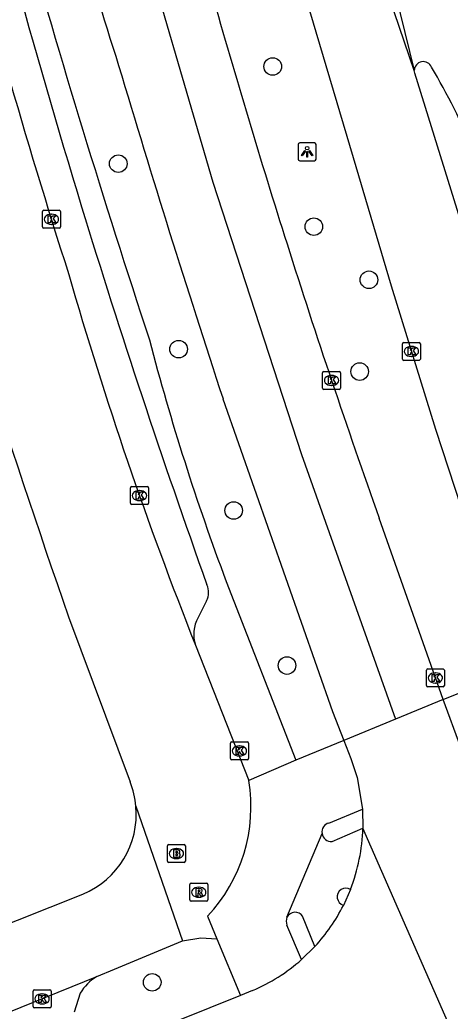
# Model space of a CAD drawing. Extents: x 157767 to 159171, y 387842 to 389425.
# Drawn here: x 158474.8 to 158498.7, y 388372.6 to 388427.7 of the extents above; entities that cross this region are included whole.
import ezdxf

# ---------------------------------------------------------------- set-up
doc = ezdxf.new("R2010")
doc.units = 0
for name, color, linetype in [('IMGEO_Boom', 7, 'Continuous'), ('IMGEO_Brandkraan', 7, 'Continuous'), ('IMGEO_Fietspad_open', 7, 'Continuous'), ('IMGEO_Kolk', 7, 'Continuous'), ('IMGEO_Lichtpunt', 7, 'Continuous'), ('IMGEO_Parkeervlak_open', 7, 'Continuous'), ('IMGEO_Rijbaan_lokaal_gesloten', 7, 'Continuous'), ('IMGEO_Rijbaan_lokaal_open', 7, 'Continuous'), ('IMGEO_Rioolput', 7, 'Continuous'), ('IMGEO_Voetpad_open', 7, 'Continuous')]:
    doc.layers.add(name, color=color, linetype=linetype)

msp = doc.modelspace()

# ---------------------------------------------------------------- linework, layer by layer
at = {"layer": 'IMGEO_Boom'}
for centre in [(158488.828, 388425.109), (158480.242, 388419.704), (158491.112, 388416.201), (158494.175, 388413.248), (158483.595, 388409.388), (158493.661, 388408.144), (158486.657, 388400.42), (158489.62, 388391.797), (158482.129, 388374.183)]:
    msp.add_circle(centre, 0.489, dxfattribs=at)
at = {"layer": 'IMGEO_Brandkraan'}
for p, q in [((158482.971, 388380.916), (158482.971, 388381.768)), ((158483.046, 388381.842), (158483.898, 388381.842)), ((158483.459, 388381.622), (158483.484, 388381.622)), ((158483.972, 388381.768), (158483.972, 388380.916)), ((158483.898, 388380.842), (158483.046, 388380.842)), ((158483.482, 388381.062), (158483.457, 388381.062))]:
    msp.add_line(p, q, dxfattribs=at)
for points in [[(158482.971, 388380.916), (158482.971, 388381.768)], [(158483.046, 388381.842), (158483.898, 388381.842)], [(158483.319, 388381.542), (158483.319, 388381.142), (158483.532, 388381.142)], [(158483.55, 388381.542), (158483.319, 388381.542)], [(158483.498, 388381.461), (158483.444, 388381.461), (158483.444, 388381.385)], [(158483.444, 388381.385), (158483.497, 388381.385)], [(158483.972, 388381.768), (158483.972, 388380.916)], [(158483.898, 388380.842), (158483.046, 388380.842)], [(158483.506, 388381.309), (158483.444, 388381.309), (158483.444, 388381.228)], [(158483.444, 388381.228), (158483.506, 388381.228)]]:
    msp.add_lwpolyline(points, dxfattribs=at)
for centre, radius, start, end in [((158483.048, 388381.766), 0.0765, 91.552, 178.448), ((158483.048, 388381.766), 0.0765, 91.552, 178.448), ((158483.499, 388381.423), 0.0379, 267.8285, 90.9355), ((158483.554, 388381.397), 0.145, 59.4692, 91.5367), ((158483.579, 388381.444), 0.0922, 285.5137, 58.1501), ((158483.584, 388381.252), 0.105, 301.3115, 78.989), ((158483.896, 388381.766), 0.0765, 1.552, 88.448), ((158483.896, 388381.766), 0.0765, 1.552, 88.448), ((158483.048, 388380.918), 0.0765, 181.552, 268.448), ((158483.048, 388380.918), 0.0765, 181.552, 268.448), ((158483.507, 388381.268), 0.0404, 269.8759, 90.5077), ((158483.538, 388381.393), 0.251, 268.6676, 293.5347), ((158483.896, 388380.918), 0.0765, 271.552, 358.448), ((158483.896, 388380.918), 0.0765, 271.552, 358.448)]:
    msp.add_arc(centre, radius, start, end, dxfattribs=at)
for centre, major_axis, ratio, start_param, end_param in [((158483.458, 388381.342), (-0.387, 0.002), 0.722429, 4.712389, 7.853982), ((158483.483, 388381.342), (-0.39, 0.002), 0.717154, 1.570796, 4.712389)]:
    msp.add_ellipse(centre, major_axis=major_axis, ratio=ratio, start_param=start_param, end_param=end_param, dxfattribs=at)
at = {"layer": 'IMGEO_Fietspad_open'}
for points in [[(158489.619, 388377.798), (158491.567, 388382.46)], [(158492.128, 388382.019), (158493.839, 388382.755)], [(158491.176, 388376.18), (158490.489, 388377.857)]]:
    msp.add_lwpolyline(points, dxfattribs=at)
for centre, radius, start, end in [((158492.081, 388382.537), 0.52, 188.4988, 275.1597), ((158492.901, 388378.929), 0.489, 59.0935, 252.6822), ((158490.072, 388377.567), 0.508, 34.7982, 152.961)]:
    msp.add_arc(centre, radius, start, end, dxfattribs=at)
at = {"layer": 'IMGEO_Kolk'}
for p, q in [((158476.026, 388416.184), (158476.026, 388417.036)), ((158476.101, 388417.11), (158476.953, 388417.11)), ((158476.514, 388416.89), (158476.539, 388416.89)), ((158477.027, 388417.036), (158477.027, 388416.184)), ((158476.953, 388416.11), (158476.101, 388416.11)), ((158476.537, 388416.33), (158476.512, 388416.33)), ((158496.034, 388408.841), (158496.034, 388409.693)), ((158496.109, 388409.767), (158496.961, 388409.767)), ((158496.522, 388409.547), (158496.547, 388409.547)), ((158497.035, 388409.693), (158497.035, 388408.841)), ((158496.545, 388408.987), (158496.52, 388408.987)), ((158496.961, 388408.767), (158496.109, 388408.767)), ((158491.598, 388407.227), (158491.598, 388408.079)), ((158491.673, 388408.153), (158492.525, 388408.153)), ((158492.086, 388407.933), (158492.111, 388407.933)), ((158492.599, 388408.079), (158492.599, 388407.227)), ((158492.109, 388407.373), (158492.084, 388407.373)), ((158492.525, 388407.153), (158491.673, 388407.153)), ((158480.994, 388401.749), (158481.846, 388401.749)), ((158480.919, 388400.823), (158480.919, 388401.675)), ((158481.407, 388401.529), (158481.432, 388401.529)), ((158481.92, 388401.675), (158481.92, 388400.823)), ((158481.846, 388400.749), (158480.994, 388400.749)), ((158481.43, 388400.969), (158481.405, 388400.969)), ((158497.366, 388390.679), (158497.366, 388391.531)), ((158497.441, 388391.605), (158498.293, 388391.605)), ((158497.854, 388391.385), (158497.879, 388391.385)), ((158498.367, 388391.531), (158498.367, 388390.679)), ((158497.877, 388390.825), (158497.852, 388390.825)), ((158498.293, 388390.605), (158497.441, 388390.605)), ((158486.475, 388386.624), (158486.475, 388387.476)), ((158486.55, 388387.55), (158487.402, 388387.55)), ((158487.476, 388387.476), (158487.476, 388386.624)), ((158486.963, 388387.33), (158486.988, 388387.33)), ((158487.402, 388386.55), (158486.55, 388386.55)), ((158486.986, 388386.77), (158486.961, 388386.77)), ((158475.507, 388372.836), (158475.507, 388373.688)), ((158475.582, 388373.762), (158476.434, 388373.762)), ((158476.508, 388373.688), (158476.508, 388372.836)), ((158475.995, 388373.542), (158476.02, 388373.542)), ((158476.434, 388372.762), (158475.582, 388372.762)), ((158476.018, 388372.982), (158475.993, 388372.982))]:
    msp.add_line(p, q, dxfattribs=at)
for points in [[(158476.026, 388416.184), (158476.026, 388417.036)], [(158476.101, 388417.11), (158476.953, 388417.11)], [(158476.347, 388416.81), (158476.47, 388416.81), (158476.47, 388416.659), (158476.6, 388416.81), (158476.764, 388416.81), (158476.618, 388416.659), (158476.771, 388416.41), (158476.619, 388416.41), (158476.534, 388416.574), (158476.47, 388416.507), (158476.47, 388416.41), (158476.347, 388416.41), (158476.347, 388416.81)], [(158477.027, 388417.036), (158477.027, 388416.184)], [(158476.953, 388416.11), (158476.101, 388416.11)], [(158496.034, 388408.841), (158496.034, 388409.693)], [(158496.109, 388409.767), (158496.961, 388409.767)], [(158496.355, 388409.467), (158496.478, 388409.467), (158496.478, 388409.316), (158496.608, 388409.467), (158496.772, 388409.467), (158496.626, 388409.316), (158496.779, 388409.067), (158496.627, 388409.067), (158496.542, 388409.231), (158496.478, 388409.164), (158496.478, 388409.067), (158496.355, 388409.067), (158496.355, 388409.467)], [(158497.035, 388409.693), (158497.035, 388408.841)], [(158496.961, 388408.767), (158496.109, 388408.767)], [(158491.598, 388407.227), (158491.598, 388408.079)], [(158491.673, 388408.153), (158492.525, 388408.153)], [(158491.919, 388407.853), (158492.042, 388407.853), (158492.042, 388407.702), (158492.172, 388407.853), (158492.336, 388407.853), (158492.19, 388407.702), (158492.343, 388407.453), (158492.191, 388407.453), (158492.106, 388407.617), (158492.042, 388407.55), (158492.042, 388407.453), (158491.919, 388407.453), (158491.919, 388407.853)], [(158492.599, 388408.079), (158492.599, 388407.227)], [(158492.525, 388407.153), (158491.673, 388407.153)], [(158480.994, 388401.749), (158481.846, 388401.749)], [(158480.919, 388400.823), (158480.919, 388401.675)], [(158481.24, 388401.449), (158481.363, 388401.449), (158481.363, 388401.298), (158481.493, 388401.449), (158481.657, 388401.449), (158481.511, 388401.298), (158481.664, 388401.049), (158481.512, 388401.049), (158481.427, 388401.213), (158481.363, 388401.146), (158481.363, 388401.049), (158481.24, 388401.049), (158481.24, 388401.449)], [(158481.92, 388401.675), (158481.92, 388400.823)], [(158481.846, 388400.749), (158480.994, 388400.749)], [(158497.366, 388390.679), (158497.366, 388391.531)], [(158497.441, 388391.605), (158498.293, 388391.605)], [(158497.687, 388391.305), (158497.81, 388391.305), (158497.81, 388391.154), (158497.94, 388391.305), (158498.104, 388391.305), (158497.958, 388391.154), (158498.111, 388390.905), (158497.959, 388390.905), (158497.874, 388391.069), (158497.81, 388391.002), (158497.81, 388390.905), (158497.687, 388390.905), (158497.687, 388391.305)], [(158498.367, 388391.531), (158498.367, 388390.679)], [(158498.293, 388390.605), (158497.441, 388390.605)], [(158486.475, 388386.624), (158486.475, 388387.476)], [(158486.55, 388387.55), (158487.402, 388387.55)], [(158487.476, 388387.476), (158487.476, 388386.624)], [(158486.796, 388387.25), (158486.919, 388387.25), (158486.919, 388387.099), (158487.049, 388387.25), (158487.213, 388387.25), (158487.067, 388387.099), (158487.22, 388386.85), (158487.068, 388386.85), (158486.983, 388387.014), (158486.919, 388386.947), (158486.919, 388386.85), (158486.796, 388386.85), (158486.796, 388387.25)], [(158487.402, 388386.55), (158486.55, 388386.55)], [(158475.507, 388372.836), (158475.507, 388373.688)], [(158475.582, 388373.762), (158476.434, 388373.762)], [(158476.508, 388373.688), (158476.508, 388372.836)], [(158475.828, 388373.462), (158475.951, 388373.462), (158475.951, 388373.311), (158476.081, 388373.462), (158476.245, 388373.462), (158476.099, 388373.311), (158476.252, 388373.062), (158476.1, 388373.062), (158476.015, 388373.226), (158475.951, 388373.159), (158475.951, 388373.062), (158475.828, 388373.062), (158475.828, 388373.462)], [(158476.434, 388372.762), (158475.582, 388372.762)]]:
    msp.add_lwpolyline(points, dxfattribs=at)
for centre, start, end in [((158476.103, 388417.034), 91.552, 178.448), ((158476.103, 388417.034), 91.552, 178.448), ((158476.951, 388417.034), 1.552, 88.448), ((158476.951, 388417.034), 1.552, 88.448), ((158476.103, 388416.186), 181.552, 268.448), ((158476.103, 388416.186), 181.552, 268.448), ((158476.951, 388416.186), 271.552, 358.448), ((158476.951, 388416.186), 271.552, 358.448), ((158496.111, 388409.691), 91.552, 178.448), ((158496.111, 388409.691), 91.552, 178.448), ((158496.959, 388409.691), 1.552, 88.448), ((158496.959, 388409.691), 1.552, 88.448), ((158496.111, 388408.843), 181.552, 268.448), ((158496.111, 388408.843), 181.552, 268.448), ((158496.959, 388408.843), 271.552, 358.448), ((158496.959, 388408.843), 271.552, 358.448), ((158491.675, 388408.077), 91.552, 178.448), ((158491.675, 388408.077), 91.552, 178.448), ((158492.523, 388408.077), 1.552, 88.448), ((158492.523, 388408.077), 1.552, 88.448), ((158491.675, 388407.229), 181.552, 268.448), ((158491.675, 388407.229), 181.552, 268.448), ((158492.523, 388407.229), 271.552, 358.448), ((158492.523, 388407.229), 271.552, 358.448), ((158480.996, 388401.673), 91.552, 178.448), ((158480.996, 388401.673), 91.552, 178.448), ((158481.844, 388401.673), 1.552, 88.448), ((158481.844, 388401.673), 1.552, 88.448), ((158480.996, 388400.825), 181.552, 268.448), ((158480.996, 388400.825), 181.552, 268.448), ((158481.844, 388400.825), 271.552, 358.448), ((158481.844, 388400.825), 271.552, 358.448), ((158497.443, 388391.529), 91.552, 178.448), ((158497.443, 388391.529), 91.552, 178.448), ((158498.291, 388391.529), 1.552, 88.448), ((158498.291, 388391.529), 1.552, 88.448), ((158497.443, 388390.681), 181.552, 268.448), ((158497.443, 388390.681), 181.552, 268.448), ((158498.291, 388390.681), 271.552, 358.448), ((158498.291, 388390.681), 271.552, 358.448), ((158486.552, 388387.474), 91.552, 178.448), ((158486.552, 388387.474), 91.552, 178.448), ((158487.4, 388387.474), 1.552, 88.448), ((158487.4, 388387.474), 1.552, 88.448), ((158486.552, 388386.626), 181.552, 268.448), ((158486.552, 388386.626), 181.552, 268.448), ((158487.4, 388386.626), 271.552, 358.448), ((158487.4, 388386.626), 271.552, 358.448), ((158475.584, 388373.686), 91.552, 178.448), ((158475.584, 388373.686), 91.552, 178.448), ((158476.432, 388373.686), 1.552, 88.448), ((158476.432, 388373.686), 1.552, 88.448), ((158475.584, 388372.838), 181.552, 268.448), ((158475.584, 388372.838), 181.552, 268.448), ((158476.432, 388372.838), 271.552, 358.448), ((158476.432, 388372.838), 271.552, 358.448)]:
    msp.add_arc(centre, 0.0765, start, end, dxfattribs=at)
for centre, major_axis, ratio, start_param, end_param in [((158476.513, 388416.61), (-0.387, 0.002), 0.722429, 4.712389, 7.853982), ((158476.538, 388416.61), (-0.39, 0.002), 0.717154, 1.570796, 4.712389), ((158496.521, 388409.267), (-0.387, 0.002), 0.722429, 4.712389, 7.853982), ((158496.546, 388409.267), (-0.39, 0.002), 0.717154, 1.570796, 4.712389), ((158492.085, 388407.653), (-0.387, 0.002), 0.722429, 4.712389, 7.853982), ((158492.11, 388407.653), (-0.39, 0.002), 0.717154, 1.570796, 4.712389), ((158481.406, 388401.249), (-0.387, 0.002), 0.722429, 4.712389, 7.853982), ((158481.431, 388401.249), (-0.39, 0.002), 0.717154, 1.570796, 4.712389), ((158497.853, 388391.105), (-0.387, 0.002), 0.722429, 4.712389, 7.853982), ((158497.878, 388391.105), (-0.39, 0.002), 0.717154, 1.570796, 4.712389), ((158486.962, 388387.05), (-0.387, 0.002), 0.722429, 4.712389, 7.853982), ((158486.987, 388387.05), (-0.39, 0.002), 0.717154, 1.570796, 4.712389), ((158475.994, 388373.262), (-0.387, 0.002), 0.722429, 4.712389, 7.853982), ((158476.019, 388373.262), (-0.39, 0.002), 0.717154, 1.570796, 4.712389)]:
    msp.add_ellipse(centre, major_axis=major_axis, ratio=ratio, start_param=start_param, end_param=end_param, dxfattribs=at)
at = {"layer": 'IMGEO_Lichtpunt'}
for p, q in [((158490.241, 388420.767), (158490.241, 388419.96)), ((158490.241, 388420.767), (158490.241, 388419.96)), ((158491.143, 388420.862), (158490.335, 388420.862)), ((158491.143, 388420.862), (158490.335, 388420.862)), ((158491.237, 388419.96), (158491.237, 388420.767)), ((158491.237, 388419.96), (158491.237, 388420.767)), ((158490.335, 388419.866), (158491.143, 388419.866)), ((158490.335, 388419.866), (158491.143, 388419.866))]:
    msp.add_line(p, q, dxfattribs=at)
for points in [[(158490.615, 388420.431), (158490.654, 388420.403), (158490.466, 388420.141), (158490.428, 388420.168), (158490.615, 388420.431)], [(158490.717, 388420.383), (158490.764, 388420.383), (158490.764, 388420.061), (158490.717, 388420.061), (158490.717, 388420.383)], [(158490.827, 388420.403), (158490.865, 388420.43), (158491.052, 388420.168), (158491.013, 388420.14), (158490.827, 388420.403)]]:
    msp.add_lwpolyline(points, dxfattribs=at)
msp.add_circle((158490.74, 388420.565), 0.0994, dxfattribs=at)
for centre, start, end in [((158490.335, 388420.767), 90, 180), ((158490.335, 388420.767), 90, 180), ((158491.143, 388420.767), 0, 90), ((158491.143, 388420.767), 0, 90), ((158490.335, 388419.96), 180, 270), ((158490.335, 388419.96), 180, 270), ((158491.143, 388419.96), 270, 0), ((158491.143, 388419.96), 270, 360)]:
    msp.add_arc(centre, 0.0946, start, end, dxfattribs=at)
at = {"layer": 'IMGEO_Parkeervlak_open'}
msp.add_lwpolyline([(158478.124, 388373.572), (158477.784, 388372.522)], dxfattribs=at)
msp.add_arc((158480.304, 388372.309), 2.519, 119.7146, 149.9149, dxfattribs=at)
at = {"layer": 'IMGEO_Rijbaan_lokaal_gesloten'}
for points in [[(158496.69, 388424.893), (158491.444, 388440.295), (158487.411, 388451.839), (158489.906, 388452.522)], [(158489.906, 388452.522), (158496.69, 388424.893)], [(158483.846, 388451.832), (158485.337, 388446.848), (158488.179, 388437.145), (158490.865, 388428.213), (158493.302, 388420.041), (158495.403, 388412.918), (158497.881, 388404.936), (158500, 388398.432), (158502.255, 388391.492)], [(158476.721, 388450.26), (158478.122, 388444.635), (158480.989, 388434.11), (158485.493, 388418.685), (158490.425, 388403.535), (158492.167, 388398.623), (158495.643, 388388.818)], [(158500, 388414.232), (158499.844, 388414.715), (158496.729, 388424.736), (158496.69, 388424.893)], [(158486.063, 388406.631), (158492.15, 388389.247), (158492.771, 388387.635)], [(158498.301, 388389.912), (158494.751, 388399.999)], [(158498.301, 388389.912), (158495.643, 388388.818)], [(158499.676, 388386.25), (158499.287, 388387.244), (158498.301, 388389.912)], [(158495.643, 388388.818), (158492.771, 388387.635)], [(158492.771, 388387.635), (158493.163, 388386.619), (158493.513, 388385.576), (158493.811, 388383.807)], [(158493.811, 388383.807), (158493.839, 388382.755)], [(158505.863, 388355.322), (158493.839, 388382.755)], [(158493.152, 388379.349), (158492.755, 388378.462)], [(158491.176, 388376.18), (158490.427, 388375.444)], [(158487.707, 388373.726), (158487.029, 388373.453)], [(158487.029, 388373.453), (158475.284, 388368.727), (158465.217, 388364.649), (158444.263, 388356.063), (158432.496, 388351.279), (158418.728, 388345.693), (158415.725, 388344.449)]]:
    msp.add_lwpolyline(points, dxfattribs=at)
for centre, radius, start, end in [((158711.3, 388498.942), 242.53, 193.67831, 197.70967), ((158948.437, 388560.582), 481.283, 195.84072, 197.57658), ((159143.333, 388622.48), 691.805, 196.571755, 198.180292), ((158901.991, 388545.468), 432.442, 197.52593, 199.65713), ((158483.597, 388383.049), 10.246, 338.8341, 358.3585), ((158483.697, 388383.042), 10.151, 317.4626, 333.1758), ((158483.746, 388383.009), 10.093, 293.1068, 311.4476)]:
    msp.add_arc(centre, radius, start, end, dxfattribs=at)
at = {"layer": 'IMGEO_Rijbaan_lokaal_open'}
for points in [[(158477.475, 388394.503), (158480.898, 388385.327)], [(158484.535, 388392.935), (158487.495, 388385.398)], [(158481.224, 388383.971), (158483.815, 388376.493)], [(158402.856, 388353.776), (158408.763, 388352.474), (158459.441, 388373.066), (158460.28, 388371.924), (158478.274, 388379.09)], [(158485.21, 388377.857), (158485.72, 388376.604)], [(158479.055, 388374.497), (158480.029, 388374.905), (158483.815, 388376.493)], [(158483.815, 388376.493), (158484.839, 388376.661), (158485.72, 388376.604)], [(158414.3, 388348.263), (158479.055, 388374.497)]]:
    msp.add_lwpolyline(points, dxfattribs=at)
for centre, radius, start, end in [((158862.528, 388536.493), 404.191, 194.32393, 197.70862), ((158497.191, 388424.876), 0.501, 23.3301, 178.0027), ((158465.53, 388406.062), 37.326, 22.5582, 30.6207), ((158987.407, 388571.626), 539.818, 195.83174, 199.15454), ((158690.436, 388474.817), 221.585, 196.05166, 201.68659), ((158476.4, 388383.528), 4.845, 5.2424, 21.7938), ((158478.753, 388383.93), 8.864, 316.7539, 9.5314), ((158476.43, 388383.537), 4.814, 292.527, 5.1768)]:
    msp.add_arc(centre, radius, start, end, dxfattribs=at)
at = {"layer": 'IMGEO_Rioolput'}
for p, q in [((158484.291, 388379.69), (158485.143, 388379.69)), ((158484.216, 388378.764), (158484.216, 388379.616)), ((158484.704, 388379.47), (158484.729, 388379.47)), ((158485.217, 388379.616), (158485.217, 388378.764)), ((158485.143, 388378.69), (158484.291, 388378.69)), ((158484.727, 388378.91), (158484.702, 388378.91))]:
    msp.add_line(p, q, dxfattribs=at)
for points in [[(158484.291, 388379.69), (158485.143, 388379.69)], [(158484.216, 388378.764), (158484.216, 388379.616)], [(158484.805, 388379.388), (158484.553, 388379.39), (158484.553, 388378.99)], [(158484.553, 388378.99), (158484.677, 388378.99), (158484.677, 388379.152), (158484.688, 388379.152)], [(158484.731, 388379.309), (158484.677, 388379.309), (158484.677, 388379.228)], [(158484.677, 388379.228), (158484.729, 388379.228)], [(158485.217, 388379.616), (158485.217, 388378.764)], [(158485.143, 388378.69), (158484.291, 388378.69)], [(158484.735, 388379.123), (158484.806, 388378.99), (158484.946, 388378.99), (158484.881, 388379.116)]]:
    msp.add_lwpolyline(points, dxfattribs=at)
for centre, radius, start, end in [((158484.293, 388379.614), 0.0765, 91.552, 178.448), ((158484.293, 388379.614), 0.0765, 91.552, 178.448), ((158485.141, 388379.614), 0.0765, 1.552, 88.448), ((158485.141, 388379.614), 0.0765, 1.552, 88.448), ((158484.687, 388379.099), 0.0533, 26.0293, 88.6989), ((158484.713, 388379.417), 0.19, 274.7715, 282.9687), ((158484.737, 388379.213), 0.0964, 77.0061, 93.1865), ((158484.751, 388379.27), 0.0378, 276.6634, 79.6772), ((158484.804, 388379.278), 0.109, 350.3612, 89.416), ((158484.802, 388379.278), 0.112, 277.5842, 350.9817), ((158484.786, 388379.063), 0.108, 29.5134, 73.7905), ((158484.293, 388378.766), 0.0765, 181.552, 268.448), ((158484.293, 388378.766), 0.0765, 181.552, 268.448), ((158485.141, 388378.766), 0.0765, 271.552, 358.448), ((158485.141, 388378.766), 0.0765, 271.552, 358.448)]:
    msp.add_arc(centre, radius, start, end, dxfattribs=at)
for centre, major_axis, ratio, start_param, end_param in [((158484.703, 388379.19), (-0.387, 0.002), 0.722429, 4.712389, 7.853982), ((158484.728, 388379.19), (-0.39, 0.002), 0.717154, 1.570796, 4.712389)]:
    msp.add_ellipse(centre, major_axis=major_axis, ratio=ratio, start_param=start_param, end_param=end_param, dxfattribs=at)
at = {"layer": 'IMGEO_Voetpad_open'}
for points in [[(158486.242, 388396.474), (158490.11, 388386.526)], [(158485.153, 388395.394), (158484.674, 388394.472)], [(158498.301, 388389.912), (158500, 388390.591), (158502.255, 388391.492)], [(158492.771, 388387.635), (158490.11, 388386.526)], [(158490.11, 388386.526), (158487.495, 388385.398)], [(158491.951, 388383.039), (158493.811, 388383.807)], [(158490.427, 388375.444), (158489.608, 388377.36)], [(158485.72, 388376.604), (158487.029, 388373.453)]]:
    msp.add_lwpolyline(points, dxfattribs=at)
for centre, radius, start, end in [((158937.227, 388557.582), 479.976, 193.6831, 196.99247), ((159003.836, 388581.934), 549.484, 195.69418, 198.24389), ((158932.978, 388556.353), 475.554, 197.00049, 199.66985), ((158614.02, 388444.466), 136.494, 194.66486, 200.58574), ((158484.179, 388395.861), 1.08, 334.3692, 22.9214), ((158486.4, 388393.541), 1.961, 151.665, 197.9999), ((158492.081, 388382.536), 0.52, 104.5101, 188.3843), ((158490.291, 388377.562), 0.712, 160.6547, 196.468)]:
    msp.add_arc(centre, radius, start, end, dxfattribs=at)

doc.saveas('drawing.dxf')
